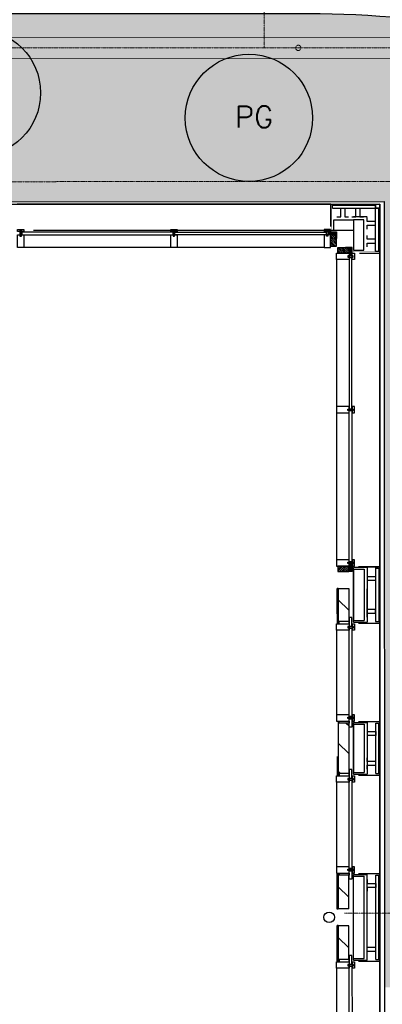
# Model space of a CAD drawing. Header units: metres. Extents: x -270273 to 328371, y -146885 to 591473.
# Tile 258 of 473: x -157043 to -153626, y 415196 to 424484. Entities that reach past the tile are written whole.
import ezdxf
from ezdxf.enums import TextEntityAlignment as Align

# ---------------------------------------------------------------- set-up
doc = ezdxf.new("R2010")
doc.units = ezdxf.units.M
doc.linetypes.add('RI-AWZI_TERREINRIOLERING', pattern=[19.8, 6, -1.8, 2.4, -1.8, 1.8, -1.8, 2.4, -1.8])
doc.layers.get('0').update_dxf_attribs({"color": 151})
for name, color, linetype in [('B-ME-IE-VERLICHTING-G', 253, 'Continuous'), ('B-XX-GR-SIERPLANTEN-G', 210, 'Continuous'), ('B-XX-OG-BEBOUWING-G', 1, 'Continuous'), ('B-XX-VH-KANTVERHARDING-G', 253, 'Continuous')]:
    doc.layers.add(name, color=color, linetype=linetype)
doc.layers.add('B-XX-RI-AWZI_TERREINRIOLERING-G', color=211, linetype='RI-AWZI_TERREINRIOLERING', lineweight=18)
doc.layers.add('B-XX-VH-VERHARDING-V', color=253, linetype='Continuous', lineweight=18)
doc.styles.add('100 ROMANS 2 MM KONINGSSTAL', font='romans.shx', dxfattribs={"height": 0.2})
doc.styles.add('BURO-018', font='Isocp.shx', dxfattribs={"height": 360})

# ---------------------------------------------------------------- blocks, each defined once
blk = doc.blocks.new('E00525')
at = {"linetype": 'ByBlock'}
h = blk.add_hatch(dxfattribs=at)
h.set_pattern_fill('ANGLE', color=0, scale=0.184386, style=0)
h.set_pattern_definition([(360, (-37.6733, -34.0193), (6e-17, 1.287937), [0.93668, -0.351256]), (90, (-37.6733, -34.0193), (-1.287937, 1e-16), [0.93668, -0.351256])])
edge = h.paths.add_edge_path()
edge.add_line((-2.523, 2.863), (2.523, 2.863))
edge.add_line((2.523, 2.863), (2.523, 1))
edge.add_line((2.523, 1), (-2.523, 1))
edge.add_line((-2.523, 1), (-2.523, 2.863))
h = blk.add_hatch(color=0, dxfattribs=at)
edge = h.paths.add_edge_path()
edge.add_line((-2.523, 2.863), (2.523, 2.863))
edge.add_line((2.523, 2.863), (2.523, 1))
edge.add_line((2.523, 1), (-2.523, 1))
edge.add_line((-2.523, 1), (-2.523, 2.863))
at = {"color": 0, "linetype": 'ByBlock'}
for p, q in [((-1.768, 14.386), (1.768, 10.851)), ((1.768, 14.386), (-1.768, 10.851)), ((0, 10.097), (0, 2.863))]:
    blk.add_line(p, q, dxfattribs=at)
blk.add_lwpolyline([(-2.523, 2.863), (2.523, 2.863), (2.523, 1), (-2.523, 1)], close=True, dxfattribs=at)
blk.add_circle((0, 12.618), 2.5, dxfattribs=at)
at = {"color": 0, "linetype": 'ByBlock', "style": 'BURO-018'}
for tag, p in [('E_GKAST', (0, 20.618)), ('E_GROEP', (0, 17.618)), ('E_SGROEP', (4.5, 17.618)), ('E_ARMCODE', (0, 12.618)), ('E_SLET', (4.5, 11.618))]:
    blk.add_attdef(tag, text='', height=1.8, dxfattribs=at).set_placement(p, align=Align.MIDDLE)
blk = doc.blocks.new('prunus laag')
at = {"layer": 'B-XX-GR-SIERPLANTEN-G'}
h = blk.add_hatch(color=116, dxfattribs=at)
edge = h.paths.add_edge_path()
edge.add_arc((0.0001, 0), 0.6, -97.46988, 262.53012)
at = {"layer": 'B-XX-GR-SIERPLANTEN-G', "color": 116}
blk.add_circle((0.0001, 0), 0.6, dxfattribs=at)
at = {"layer": 'B-XX-GR-SIERPLANTEN-G', "color": 7, "insert": (-0.1321, 0.1095), "char_height": 0.2, "attachment_point": 1, "style": '100 ROMANS 2 MM KONINGSSTAL'}
blk.add_mtext_dynamic_manual_height_columns('PG', width=1.245724, gutter_width=1, heights=[0], dxfattribs=at)

msp = doc.modelspace()

# ---------------------------------------------------------------- hatches: boundary and pattern name
at = {"layer": 'B-XX-OG-BEBOUWING-G'}
h = msp.add_hatch(dxfattribs=at)
h.set_pattern_fill('ANSI31', color=256, scale=49.876968, angle=135.01238424, style=0)
h.set_pattern_definition([(180.012384, (-150223.2184, 447351.4354), (-0.0013476, 6.2346209), [])])
h.paths.add_polyline_path([(-154133.0127, 422483.5202), (-154065.1525, 422483.5348), (-154065.1477, 422461.2741), (-154133.0079, 422461.2594)])
h = msp.add_hatch(dxfattribs=at)
h.set_pattern_fill('ANSI31', color=256, scale=99.753937, angle=0.01238424, style=0)
h.set_pattern_definition([(315.012384, (-150223.218, 447351.435), (-8.8151797, -8.818991), [])])
h.paths.add_polyline_path([(-154113.0496, 422348.7297), (-154058.1849, 422348.7415), (-154058.2072, 422451.5547), (-154113.0718, 422451.5428)])
h = msp.add_hatch(dxfattribs=at)
h.set_pattern_fill('ANSI37', color=256, scale=19.950787, angle=0.01238424, style=0)
h.set_pattern_definition([(315.012384, (-150223.2184, 447351.4354), (-1.76303594, -1.76379825), []), (225.012384, (-150223.2184, 447351.4354), (-1.76379825, 1.76303594), [])])
h.paths.add_polyline_path([(-154065.1525, 422483.5348), (-154058.7985, 422483.5362), (-154058.7937, 422461.2744), (-154065.1477, 422461.273)])
h = msp.add_hatch(dxfattribs=at)
h.set_pattern_fill('ANSI31', color=256, scale=99.753937, angle=0.01238424, style=0)
h.set_pattern_definition([(135.012384, (-129044.18, 426181.551), (-8.8151797, -8.818991), [])])
h.paths.add_polyline_path([(-154045.2023, 422280.9117), (-154045.2141, 422335.7763), (-153942.4009, 422335.7985), (-153942.3891, 422280.9339)])
h = msp.add_hatch(dxfattribs=at)
h.set_pattern_fill('ANSI37', color=256, scale=19.950787, angle=90.01238424, style=0)
h.set_pattern_definition([(135.012384, (-129044.1803, 426181.551), (-1.76303594, -1.76379825), []), (225.012384, (-129044.1803, 426181.551), (1.76379825, -1.76303594), [])])
h.paths.add_polyline_path([(-153910.4178, 422328.867), (-153910.4192, 422335.221), (-153932.681, 422335.2162), (-153932.6796, 422328.8622)])
h = msp.add_hatch(dxfattribs=at)
h.set_pattern_fill('ANSI31', color=256, scale=49.876968, angle=225.01238424, style=0)
h.set_pattern_definition([(270.012384, (-129044.1803, 426181.551), (6.2346209, 0.0013476), [])])
h.paths.add_polyline_path([(-153910.4027, 422259.0802), (-153910.4178, 422328.867), (-153932.6786, 422328.8622), (-153932.6635, 422259.0754)])
h = msp.add_hatch(dxfattribs=at)
h.set_pattern_fill('ANSI31', color=256, scale=99.753937, angle=0.01238424, style=0)
h.set_pattern_definition([(225.012384, (-129041.858, 415438.364), (-8.818991, 8.8151797), [])])
h.paths.add_polyline_path([(-154044.5641, 419328.1952), (-154044.5533, 419278.3182), (-153941.7401, 419278.3404), (-153941.7509, 419328.2174)])
h = msp.add_hatch(dxfattribs=at)
h.set_pattern_fill('ANSI31', color=256, scale=49.876968, angle=135.01238424, style=0)
h.set_pattern_definition([(90.012384, (-129041.858, 415438.364), (6.2346209, 0.0013476), [])])
h.paths.add_polyline_path([(-153909.7735, 419348.1583), (-153909.7599, 419285.2858), (-153932.0207, 419285.2809), (-153932.0343, 419348.1535)])
h = msp.add_hatch(dxfattribs=at)
h.set_pattern_fill('ANSI37', color=256, scale=19.950787, angle=0.01238424, style=0)
h.set_pattern_definition([(225.012384, (-129041.8593, 415443.3516), (-1.76379825, 1.76303594), []), (135.012384, (-129041.8593, 415443.3516), (1.76303594, 1.76379825), [])])
h.paths.add_polyline_path([(-153909.7599, 419285.2858), (-153909.7586, 419278.9318), (-153932.0204, 419278.927), (-153932.0218, 419285.281)])
h = msp.add_hatch(dxfattribs=at)
h.set_pattern_fill('T,_O', color=256, scale=59.852362, angle=90.01238424)
h.set_pattern_definition([(135.01, (-153992.61, 418962.13), (-132.23, -132.28), [])])
h.paths.add_polyline_path([(-153942.7698, 419118.7339), (-154042.5237, 419118.7124), (-154042.456, 418805.5334), (-153942.7021, 418805.555)])
h = msp.add_hatch(dxfattribs=at)
h.set_pattern_fill('T,_O', color=256, scale=59.852362, angle=90.01238424)
h.set_pattern_definition([(135.01, (-153992.32, 417609.94), (-132.23, -132.28), [])])
h.paths.add_polyline_path([(-153942.4952, 417848.3191), (-154042.2491, 417848.2976), (-154042.146, 417371.5706), (-153942.3921, 417371.5922)])
h = msp.add_hatch(dxfattribs=at)
h.set_pattern_fill('T,_O', color=256, scale=59.852362, angle=90.01238424)
h.set_pattern_definition([(135.01, (-153992.03, 416255.26), (-132.23, -132.28), [])])
h.paths.add_polyline_path([(-153942.1852, 416414.3563), (-154041.9392, 416414.3347), (-154041.9159, 416306.8901), (-154041.8704, 416096.1681), (-153942.1164, 416096.1897)])
h = msp.add_hatch(dxfattribs=at)
h.set_pattern_fill('T,_O', color=256, scale=59.852362, angle=90.01238424)
h.set_pattern_definition([(135.01, (-153991.92, 415776.87), (-132.23, -132.28), [])])
h.paths.add_polyline_path([(-153942.0819, 415936.5834), (-154041.8359, 415936.5618), (-154041.7668, 415617.1483), (-153942.0129, 415617.1699)])
at = {"layer": 'B-XX-VH-VERHARDING-V'}
h = msp.add_hatch(dxfattribs=at)
h.set_pattern_fill('AR-CONC', color=256, scale=2.5, angle=-97.4574917, style=0)
h.set_pattern_definition([(50.0124, (-169787.06, 422764.22), (455.47, -39.749), [47.625, -523.875]), (355.0124, (-169787.06, 422764.22), (-88.21, 477.623), [38.1, -419.1]), (100.4634, (-169749.1, 422760.9), (367.262, 437.871), [40.475, -445.225]), (46.1966, (-169787.1, 422891.2), (677.72, -104.96), [71.437, -785.812]), (96.648, (-169730.6, 422882.5), (593.377, 618.692), [60.712, -667.837]), (351.1964, (-169787.1, 422891.2), (593.378, 618.69), [57.15, -628.65]), (21.0124, (-169723.58, 422859.5), (379.0925, -255.582), [47.625, -523.875]), (326.0124, (-169723.6, 422859.5), (154.406, 460.503), [38.1, -419.1]), (71.4638, (-169692, 422838.2), (533.497, 204.922), [40.475, -445.225]), (37.5124, (-169787.06, 422764.22), (7.6758, 211.3893), [0, -414.02, 0, -425.45, 0, -420.6875]), (7.5124, (-169787.06, 422764.22), (166.995, 250.4875), [0, -242.57, 0, -404.495, 0, -160.3375]), (327.5124, (-169928.66, 422764.2), (338.9796, -14.2486), [0, -158.75, 0, -495.3, 0, -657.225]), (317.5124, (-169992.16, 422764.18), (370.309, 63.6463), [0, -206.375, 0, -328.93, 0, -466.725])])
h.paths.add_polyline_path([(-169787.0596, 422764.2242), (-153607.0599, 422767.7214), (-153605.4577, 415354.9702), (-152242.3525, 415355.2649), (-152242.5473, 416256.6159), (-152244.2843, 424292.8367, 0.058976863), (-154324.7907, 424539.2529), (-170657.4435, 424540.4622), (-170657.1267, 423074.7739, -0.142468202), (-170656.8669, 421872.9148), (-170655.7955, 416916.0685), (-170655.601, 416016.0685), (-169785.601, 416016.2566)])

# ---------------------------------------------------------------- linework, layer by layer
at = {"layer": 'B-XX-OG-BEBOUWING-G'}
for p, q in [((-169789.466, 422741.3644), (-153649.2794, 422744.853)), ((-169789.466, 422741.3644), (-153649.2794, 422744.853)), ((-154110.898, 422744.7532), (-157068.0889, 422744.1141)), ((-154110.898, 422744.7532), (-153649.2794, 422744.853)), ((-154110.8523, 422533.7434), (-154110.898, 422744.7532)), ((-154094.7534, 422734.7814), (-153689.1788, 422734.869)), ((-154094.7469, 422704.8552), (-154094.7534, 422734.7814)), ((-153689.0847, 422299.3683), (-153689.1788, 422734.869)), ((-153689.1788, 422734.869), (-153689.1731, 422708.3285)), ((-153649.2794, 422744.853), (-153649.1796, 422283.2345)), ((-153649.2794, 422744.853), (-153646.3232, 409068.149)), ((-153649.2794, 422744.853), (-153646.3232, 409068.149)), ((-154094.7469, 422704.8552), (-153659.2462, 422704.9493)), ((-153655.8605, 422704.95), (-153685.7867, 422704.9436)), ((-153659.1585, 422299.3748), (-153659.2462, 422704.9493)), ((-153768.9583, 422625.1225), (-153898.6384, 422625.0944)), ((-154084.1139, 422495.3742), (-156913.1118, 422494.7627)), ((-154172.8992, 422335.7487), (-157005.9109, 422335.1364)), ((-153840.2387, 422283.1932), (-153649.1796, 422283.2345)), ((-153689.0847, 422299.3683), (-153659.1585, 422299.3748)), ((-153649.1796, 422283.2345), (-153648.5404, 419326.0435)), ((-154058.1573, 422221.0565), (-154057.545, 419388.0448)), ((-153768.2348, 419316.0423), (-153897.9231, 419316.0142)), ((-153897.829, 418880.7369), (-153897.9231, 419316.0142)), ((-153897.9195, 419299.2595), (-153798.1656, 419299.2811)), ((-153897.9195, 419299.2595), (-153897.8152, 418816.7089)), ((-153849.5749, 419326.0001), (-153648.5322, 419326.0435)), ((-153798.1656, 419299.2811), (-153798.0613, 418816.7304)), ((-153768.2348, 419316.0423), (-153768.1425, 418880.765)), ((-153688.4389, 419311.8192), (-153688.3297, 418806.1664)), ((-153688.4303, 419309.8925), (-153658.5041, 419309.899)), ((-153658.5128, 419311.8256), (-153658.4035, 418806.1729)), ((-153648.4442, 418880.7909), (-153648.5409, 419327.9702)), ((-153648.5322, 419326.0435), (-153648.436, 418880.7908)), ((-154042.5239, 419119.6606), (-154052.4993, 419119.6585)), ((-154052.4993, 419119.6585), (-154052.4476, 418880.7035)), ((-154052.4476, 418880.7035), (-154052.4989, 419117.7318)), ((-154052.4476, 418880.7035), (-154052.4989, 419117.7318)), ((-154042.4723, 418880.7057), (-154042.5239, 419119.6606)), ((-154042.5237, 419118.7124), (-153942.7698, 419118.7339)), ((-154042.5237, 419118.7124), (-154042.456, 418805.5334)), ((-154042.5235, 419117.734), (-154042.4723, 418880.7057)), ((-154042.5235, 419117.734), (-154042.4723, 418880.7057)), ((-153942.7698, 419118.7339), (-153942.7021, 418805.555)), ((-153768.1407, 418880.765), (-153768.1911, 419113.7839)), ((-154052.4662, 418966.7366), (-154052.4285, 418792.2433)), ((-154042.4531, 418792.2455), (-154042.4908, 418966.7387)), ((-153897.8116, 418799.9541), (-153897.8476, 418966.77)), ((-153768.1668, 418966.798), (-153768.1315, 418799.9822)), ((-153768.1576, 418920.9744), (-153768.1652, 418956.0743)), ((-153688.3545, 418920.9917), (-153768.1576, 418920.9744)), ((-153688.3466, 418884.3654), (-153688.3545, 418920.9917)), ((-153648.4246, 418790.0326), (-153648.4628, 418966.8239)), ((-153912.1782, 418843.4166), (-153937.7225, 418843.4111)), ((-153937.7225, 418843.4111), (-153937.7144, 418805.556)), ((-153912.161, 418763.7043), (-153912.1782, 418843.4166)), ((-153768.1497, 418884.3482), (-153688.3466, 418884.3654)), ((-153768.1416, 418847.0932), (-153768.1497, 418884.3482)), ((-153648.4442, 418880.7909), (-153648.2244, 417863.9687)), ((-154057.4148, 418785.7804), (-153937.7101, 418785.8062)), ((-154057.4019, 418725.928), (-154057.4148, 418785.7804)), ((-154042.4531, 418792.2455), (-154052.4285, 418792.2433)), ((-153942.7021, 418805.555), (-154042.456, 418805.5334)), ((-154042.4531, 418792.2455), (-154034.1487, 418792.2472)), ((-154034.1487, 418792.2472), (-154034.1515, 418805.621)), ((-153937.7144, 418805.556), (-154034.1515, 418805.5352)), ((-154034.1515, 418805.5352), (-154034.1473, 418785.7854)), ((-154034.1473, 418785.7854), (-153937.7101, 418785.8062)), ((-153898.4375, 418761.1128), (-153950.3554, 418761.1016)), ((-153950.3554, 418761.1016), (-153950.3526, 418748.1289)), ((-153950.3526, 418748.1289), (-153898.4347, 418748.1401)), ((-153937.7144, 418805.556), (-153937.7053, 418763.6988)), ((-153937.7101, 418785.8062), (-153937.7144, 418805.556)), ((-153937.7101, 418785.8062), (-153937.6972, 418725.9539)), ((-153937.7053, 418763.6988), (-153912.161, 418763.7043)), ((-153937.7011, 418744.3224), (-153912.1568, 418744.3279)), ((-153937.5207, 417909.5538), (-153937.7011, 418744.3224)), ((-153912.1568, 418744.3279), (-153911.9764, 417909.5593)), ((-153907.7839, 418785.8127), (-153887.8331, 418785.817)), ((-153907.771, 418725.9604), (-153907.7839, 418785.8127)), ((-153898.4347, 418748.1401), (-153898.4375, 418761.1128)), ((-153897.8152, 418816.7089), (-153798.0613, 418816.7304)), ((-153897.8116, 418799.9541), (-153768.1315, 418799.9822)), ((-153887.8331, 418785.817), (-153887.8202, 418725.9647)), ((-153849.459, 418789.9892), (-153648.4246, 418790.0326)), ((-153688.3297, 418806.1664), (-153658.4035, 418806.1729)), ((-153937.6972, 418725.9539), (-154057.4019, 418725.928)), ((-154057.4019, 418725.928), (-154057.2294, 417927.8965)), ((-153887.8202, 418725.9647), (-153907.771, 418725.9604)), ((-153937.5247, 417927.9224), (-154057.2294, 417927.8965)), ((-154057.2294, 417927.8965), (-154057.2165, 417868.0441)), ((-153950.1705, 417905.7419), (-153898.2527, 417905.7531)), ((-153950.1677, 417892.7692), (-153950.1705, 417905.7419)), ((-153937.5117, 417868.07), (-153937.5247, 417927.9224)), ((-153911.9764, 417909.5593), (-153937.5207, 417909.5538)), ((-153887.6477, 417927.9332), (-153907.5985, 417927.9288)), ((-153907.5985, 417927.9288), (-153907.5856, 417868.0765)), ((-153898.2527, 417905.7531), (-153898.2498, 417892.7804)), ((-153887.6348, 417868.0808), (-153887.6477, 417927.9332)), ((-154057.2165, 417868.0441), (-153937.5117, 417868.07)), ((-154042.252, 417861.5855), (-154052.2274, 417861.5834)), ((-154042.252, 417861.5855), (-154033.9475, 417861.5873)), ((-153942.4952, 417848.3191), (-154042.2491, 417848.2976)), ((-154042.2491, 417848.2976), (-154042.146, 417371.5706)), ((-154033.9489, 417868.0492), (-153937.5117, 417868.07)), ((-154033.9446, 417848.2994), (-154033.9489, 417868.0492)), ((-154033.9475, 417861.5873), (-154033.9446, 417848.2136)), ((-153937.5075, 417848.3202), (-154033.9446, 417848.2994)), ((-153898.2498, 417892.7804), (-153950.1677, 417892.7692)), ((-153942.4952, 417848.3191), (-153942.3921, 417371.5922)), ((-153937.5165, 417890.1775), (-153911.9722, 417890.183)), ((-153937.5075, 417848.3202), (-153937.5165, 417890.1775)), ((-153937.5117, 417868.07), (-153937.5075, 417848.3202)), ((-153937.4993, 417810.4651), (-153937.5075, 417848.3202)), ((-153911.9549, 417810.4707), (-153937.4993, 417810.4651)), ((-153911.9722, 417890.183), (-153911.9549, 417810.4707)), ((-153907.5856, 417868.0765), (-153887.6348, 417868.0808)), ((-153897.6071, 417853.9394), (-153767.927, 417853.9674)), ((-153897.6071, 417853.9394), (-153767.9249, 417853.9674)), ((-153897.5016, 417365.9914), (-153897.6071, 417853.9394)), ((-153897.6035, 417837.1846), (-153797.8496, 417837.2062)), ((-153897.6035, 417837.1846), (-153897.5053, 417382.7461)), ((-153849.2589, 417863.9252), (-153648.2244, 417863.9687)), ((-153797.8496, 417837.2062), (-153797.7513, 417382.7676)), ((-153767.9249, 417853.9674), (-153767.8215, 417366.0194)), ((-153767.9168, 417806.8564), (-153767.9088, 417769.6014)), ((-153688.1225, 417847.8176), (-153658.1963, 417847.8241)), ((-153688.0197, 417372.2036), (-153688.1225, 417847.8176)), ((-153658.0935, 417372.2101), (-153658.1963, 417847.8241)), ((-153648.2244, 417863.9687), (-153648.1146, 417356.0698)), ((-153767.9088, 417769.6014), (-153688.1056, 417769.6186)), ((-153688.0977, 417732.9924), (-153767.9008, 417732.9752)), ((-153767.9008, 417732.9752), (-153767.8932, 417697.8753)), ((-153688.1056, 417769.6186), (-153688.0977, 417732.9924)), ((-154052.1563, 417532.7738), (-154052.1186, 417358.2805)), ((-154042.1432, 417358.2827), (-154042.1809, 417532.7759)), ((-153767.8477, 417487.0116), (-153767.8553, 417522.1115)), ((-153688.0445, 417487.0288), (-153767.8477, 417487.0116)), ((-153767.8398, 417450.3854), (-153688.0366, 417450.4026)), ((-153767.8317, 417413.1304), (-153767.8398, 417450.3854)), ((-153688.0366, 417450.4026), (-153688.0445, 417487.0288)), ((-154057.1049, 417351.8175), (-153937.4001, 417351.8434)), ((-154057.0919, 417291.9652), (-154057.1049, 417351.8175)), ((-154042.1432, 417358.2827), (-154052.1186, 417358.2805)), ((-153942.3921, 417371.5922), (-154042.146, 417371.5706)), ((-154042.1432, 417358.2827), (-154033.8387, 417358.2845)), ((-154033.8387, 417358.2845), (-154033.8416, 417371.6582)), ((-153937.4044, 417371.5933), (-154033.8416, 417371.5724)), ((-154033.8416, 417371.5724), (-154033.8373, 417351.8226)), ((-154033.8373, 417351.8226), (-153937.4001, 417351.8434)), ((-153911.8683, 417409.4538), (-153937.4126, 417409.4483)), ((-153937.4126, 417409.4483), (-153937.4044, 417371.5933)), ((-153937.4044, 417371.5933), (-153937.3954, 417329.736)), ((-153937.4001, 417351.8434), (-153937.4044, 417371.5933)), ((-153937.4001, 417351.8434), (-153937.3872, 417291.9911)), ((-153911.851, 417329.7415), (-153911.8683, 417409.4538)), ((-153907.474, 417351.8499), (-153887.5232, 417351.8542)), ((-153907.461, 417291.9975), (-153907.474, 417351.8499)), ((-153897.5053, 417382.7461), (-153797.7513, 417382.7676)), ((-153897.5016, 417365.9914), (-153767.8215, 417366.0194)), ((-153887.5232, 417351.8542), (-153887.5103, 417292.0018)), ((-153849.1491, 417356.0264), (-153648.1146, 417356.0698)), ((-153688.0197, 417372.2036), (-153658.0935, 417372.2101)), ((-153648.1146, 417356.0698), (-153647.9145, 416430.0058)), ((-153937.3872, 417291.9911), (-154057.0919, 417291.9652)), ((-154057.0919, 417291.9652), (-154056.9195, 416493.9337)), ((-153898.1276, 417327.1501), (-153950.0455, 417327.1388)), ((-153950.0455, 417327.1388), (-153950.0427, 417314.1661)), ((-153950.0427, 417314.1661), (-153898.1248, 417314.1773)), ((-153937.3954, 417329.736), (-153911.851, 417329.7415)), ((-153937.3912, 417310.3596), (-153911.8468, 417310.3651)), ((-153937.2108, 416475.591), (-153937.3912, 417310.3596)), ((-153911.8468, 417310.3651), (-153911.6664, 416475.5966)), ((-153887.5103, 417292.0018), (-153907.461, 417291.9975)), ((-153898.1248, 417314.1773), (-153898.1276, 417327.1501)), ((-153937.2147, 416493.9596), (-154056.9195, 416493.9337)), ((-154056.9195, 416493.9337), (-154056.9065, 416434.0813)), ((-154056.9065, 416434.0813), (-153937.2018, 416434.1072)), ((-154041.942, 416427.6227), (-154051.9174, 416427.6206)), ((-154051.8453, 416094.084), (-154051.9174, 416427.6206)), ((-154041.942, 416427.6227), (-154033.6375, 416427.6245)), ((-154041.942, 416427.6227), (-154041.8699, 416094.0862)), ((-153942.1852, 416414.3563), (-154041.9392, 416414.3347)), ((-154041.9392, 416414.3347), (-154041.9159, 416306.8901)), ((-154033.6389, 416434.0864), (-153937.2018, 416434.1072)), ((-154033.6347, 416414.3365), (-154033.6389, 416434.0864)), ((-154033.6375, 416427.6245), (-154033.6347, 416414.2508)), ((-153937.1975, 416414.3574), (-154033.6347, 416414.3365)), ((-153949.8606, 416471.7791), (-153897.9427, 416471.7903)), ((-153949.8578, 416458.8063), (-153949.8606, 416471.7791)), ((-153897.9399, 416458.8176), (-153949.8578, 416458.8063)), ((-153942.1164, 416096.1897), (-153942.1852, 416414.3563)), ((-153937.2018, 416434.1072), (-153937.2147, 416493.9596)), ((-153911.6664, 416475.5966), (-153937.2108, 416475.591)), ((-153937.2066, 416456.2147), (-153911.6622, 416456.2202)), ((-153937.1975, 416414.3574), (-153937.2066, 416456.2147)), ((-153937.2018, 416434.1072), (-153937.1975, 416414.3574)), ((-153937.1893, 416376.5024), (-153937.1975, 416414.3574)), ((-153911.6622, 416456.2202), (-153911.645, 416376.5079)), ((-153887.3378, 416493.9704), (-153907.2885, 416493.966)), ((-153907.2885, 416493.966), (-153907.2756, 416434.1137)), ((-153907.2756, 416434.1137), (-153887.3248, 416434.118)), ((-153897.9427, 416471.7903), (-153897.9399, 416458.8176)), ((-153897.2972, 416419.9766), (-153767.617, 416420.0046)), ((-153897.2972, 416419.9766), (-153767.617, 416420.0046)), ((-153897.1224, 415611.569), (-153897.2972, 416419.9766)), ((-153887.3248, 416434.118), (-153887.3378, 416493.9704)), ((-153848.9489, 416429.9624), (-153647.9145, 416430.0058)), ((-153767.4423, 415611.597), (-153767.617, 416420.0046)), ((-153687.8126, 416413.8548), (-153657.8864, 416413.8613)), ((-153687.6405, 415617.7813), (-153687.8126, 416413.8548)), ((-153657.7143, 415617.7877), (-153657.8864, 416413.8613)), ((-153647.7354, 415601.6475), (-153647.9145, 416430.0058)), ((-154041.8704, 416096.1681), (-154041.9318, 416380.506)), ((-153911.645, 416376.5079), (-153937.1893, 416376.5024)), ((-153897.2935, 416403.2218), (-153797.5396, 416403.2434)), ((-153897.1261, 415628.3237), (-153897.2935, 416403.2218)), ((-153797.3721, 415628.3453), (-153797.5396, 416403.2434)), ((-153767.6069, 416372.8936), (-153767.5988, 416335.6386)), ((-153767.5988, 416335.6386), (-153687.7957, 416335.6559)), ((-153687.7957, 416335.6559), (-153687.7878, 416299.0296)), ((-153647.8607, 416181.1132), (-153647.9072, 416396.1771)), ((-153687.7878, 416299.0296), (-153767.5909, 416299.0124)), ((-153767.5909, 416299.0124), (-153767.5833, 416263.9125)), ((-154041.8699, 416094.0862), (-154051.8453, 416094.084)), ((-153942.1164, 416096.1897), (-154041.8704, 416096.1681)), ((-154041.8363, 415938.6438), (-154051.8117, 415938.6417)), ((-154051.7394, 415603.8582), (-154051.8117, 415938.6417)), ((-154041.8363, 415938.6438), (-154041.764, 415603.8604)), ((-153942.0819, 415936.5834), (-154041.8359, 415936.5618)), ((-154041.7668, 415617.1483), (-154041.8359, 415936.5618)), ((-153942.0129, 415617.1699), (-153942.0819, 415936.5834)), ((-153767.4685, 415732.5893), (-153767.476, 415767.6892)), ((-153687.6653, 415732.6065), (-153767.4685, 415732.5893)), ((-153767.4605, 415695.9631), (-153687.6574, 415695.9803)), ((-153767.4525, 415658.708), (-153767.4605, 415695.9631)), ((-153687.6574, 415695.9803), (-153687.6653, 415732.6065)), ((-154056.7257, 415597.3952), (-153937.0209, 415597.4211)), ((-154056.7127, 415537.5429), (-154056.7257, 415597.3952)), ((-154041.764, 415603.8604), (-154051.7394, 415603.8582)), ((-153942.0129, 415617.1699), (-154041.7668, 415617.1483)), ((-154041.764, 415603.8604), (-154033.4595, 415603.8621)), ((-154033.4595, 415603.8621), (-154033.4624, 415617.2359)), ((-153937.0252, 415617.1709), (-154033.4624, 415617.15)), ((-154033.4624, 415617.15), (-154033.4581, 415597.4002)), ((-154033.4581, 415597.4002), (-153937.0209, 415597.4211)), ((-153911.4891, 415655.0315), (-153937.0334, 415655.026)), ((-153937.0334, 415655.026), (-153937.0252, 415617.1709)), ((-153937.0252, 415617.1709), (-153937.0162, 415575.3137)), ((-153937.0209, 415597.4211), (-153937.0252, 415617.1709)), ((-153937.0209, 415597.4211), (-153937.008, 415537.5687)), ((-153937.0162, 415575.3137), (-153911.4718, 415575.3192)), ((-153911.4718, 415575.3192), (-153911.4891, 415655.0315)), ((-153907.0948, 415597.4276), (-153887.144, 415597.4319)), ((-153907.0818, 415537.5752), (-153907.0948, 415597.4276)), ((-153897.1261, 415628.3237), (-153797.3721, 415628.3453)), ((-153897.1224, 415611.569), (-153767.4423, 415611.597)), ((-153887.144, 415597.4319), (-153887.131, 415537.5795)), ((-153848.7699, 415601.6041), (-153647.7354, 415601.6475)), ((-153687.6405, 415617.7813), (-153657.7143, 415617.7877)), ((-153647.7354, 415601.6475), (-153647.5353, 414675.5835)), ((-153937.008, 415537.5687), (-154056.7127, 415537.5429)), ((-154056.7127, 415537.5429), (-154056.5402, 414739.5114)), ((-153897.7484, 415572.7277), (-153949.6663, 415572.7165)), ((-153949.6663, 415572.7165), (-153949.6635, 415559.7437)), ((-153949.6635, 415559.7437), (-153897.7456, 415559.755)), ((-153937.012, 415555.9373), (-153911.4676, 415555.9428)), ((-153936.8315, 414721.1687), (-153937.012, 415555.9373)), ((-153911.4676, 415555.9428), (-153911.2872, 414721.1742)), ((-153887.131, 415537.5795), (-153907.0818, 415537.5752)), ((-153897.7456, 415559.755), (-153897.7484, 415572.7277))]:
    msp.add_line(p, q, dxfattribs=at)
for points in [[(-169787.0596, 422764.2242), (-153607.0599, 422767.7214), (-153603.4114, 405887.7218), (-152513.4114, 405887.9574), (-152511.4408, 396770.9576), (-169221.4398, 396764.3458), (-169222.795, 403034.3457), (-170761.561, 403034.0131), (-170765.0515, 413474.0126), (-169775.0516, 413474.2265), (-169787.0596, 422764.2242)], [(-169787.0596, 422764.2242), (-153607.0599, 422767.7214), (-153603.4114, 405887.7218), (-152513.4114, 405887.9574), (-152511.4408, 396770.9576), (-169221.4398, 396764.3458), (-169222.795, 403034.3457), (-170761.561, 403034.0131), (-170765.0515, 413474.0126), (-169775.0516, 413474.2265), (-169787.0596, 422764.2242)], [(-152556.3556, 396809.065), (-152558.322, 405906.6239), (-153645.6398, 405906.3889), (-153649.2794, 422744.853), (-169789.466, 422741.3644)], [(-154053.7857, 422625.0609), (-154016.5307, 422625.0689), (-154016.5479, 422704.8721), (-153979.9217, 422704.88), (-153979.9045, 422625.0768), (-153944.8046, 422625.0845)], [(-153912.5459, 422625.0914), (-153875.2909, 422625.0995), (-153875.3082, 422704.9026), (-153838.6819, 422704.9106), (-153838.6647, 422625.1074), (-153803.5648, 422625.1149)], [(-153898.6103, 422495.4143), (-154084.1139, 422495.3742), (-154084.1355, 422595.1282), (-153898.6319, 422595.1683)], [(-153768.9329, 422507.7514), (-153768.9409, 422545.0063), (-153689.1378, 422545.0236), (-153689.1457, 422581.6498), (-153768.9489, 422581.6325), (-153768.9564, 422616.7243)], [(-153768.8967, 422340.295), (-153768.9047, 422377.55), (-153689.1016, 422377.5672), (-153689.1095, 422414.1935), (-153768.9127, 422414.1762), (-153768.9203, 422449.2761)], [(-153768.2246, 419268.9313), (-153768.2166, 419231.6762), (-153688.4134, 419231.6935), (-153688.4055, 419195.0673), (-153768.2086, 419195.05), (-153768.2011, 419159.9501)]]:
    msp.add_lwpolyline(points, dxfattribs=at)
at = {"layer": 'B-XX-OG-BEBOUWING-G', "const_width": 3.9902}
for points in [[(-154100.9204, 422734.78), (-154100.8667, 422486.1494), (-154059.0289, 422486.1584)], [(-153655.8613, 422708.3357), (-153685.7875, 422708.3292), (-153685.7939, 422738.2554)], [(-153659.1572, 422293.2078), (-153897.8125, 422293.1562), (-153897.8215, 422334.9939)], [(-153658.5055, 419316.066), (-153907.1444, 419316.0122), (-153907.1364, 419279.1621)]]:
    msp.add_lwpolyline(points, dxfattribs=at)
at = {"layer": 'B-XX-OG-BEBOUWING-G'}
for points in [[(-153898.5702, 422309.9107), (-153798.8163, 422309.9323), (-153798.878, 422595.1898), (-153898.6319, 422595.1683)], [(-157005.9476, 422504.718), (-157005.9433, 422484.7673), (-157065.7956, 422484.7543), (-157065.7999, 422504.7051)], [(-157005.9368, 422454.8411), (-157005.9109, 422335.1364), (-157065.7633, 422335.1234), (-157065.7891, 422454.8282)], [(-157041.0958, 422494.1007), (-157041.0845, 422442.1828), (-157028.1118, 422442.1856), (-157028.123, 422494.1035)], [(-155597.2119, 422480.6899), (-157024.3109, 422480.3815), (-157024.3053, 422454.8371), (-155597.2064, 422455.1456)], [(-155559.5155, 422505.0307), (-155559.5112, 422485.0799), (-155619.3636, 422485.067), (-155619.3679, 422505.0178)], [(-155559.5047, 422455.1537), (-155559.4789, 422335.449), (-155619.3312, 422335.4361), (-155619.3571, 422455.1408)], [(-155595.8727, 422494.4131), (-155595.8615, 422442.4952), (-155582.8888, 422442.498), (-155582.9, 422494.4159)], [(-155581.6609, 422480.6933), (-154154.8279, 422481.0017), (-154154.8223, 422455.4573), (-155581.6554, 422455.1489)], [(-154172.9358, 422505.3304), (-154172.9315, 422485.3796), (-154113.0791, 422485.3925), (-154113.0835, 422505.3433)], [(-154172.925, 422455.4534), (-154172.8992, 422335.7487), (-154113.0468, 422335.7616), (-154113.0727, 422455.4664)], [(-154137.783, 422494.7282), (-154137.7718, 422442.8104), (-154150.7445, 422442.8076), (-154150.7557, 422494.7254)], [(-154133.0127, 422483.5202), (-154065.1525, 422483.5348), (-154065.1477, 422461.2741), (-154133.0079, 422461.2594)], [(-154113.0496, 422348.7297), (-154058.1849, 422348.7415), (-154058.2072, 422451.5547), (-154113.0718, 422451.5428)], [(-154065.1525, 422483.5348), (-154058.7985, 422483.5362), (-154058.7937, 422461.2744), (-154065.1477, 422461.273)], [(-153938.4526, 422221.0823), (-154058.1573, 422221.0565), (-154058.1703, 422280.9088), (-153938.4656, 422280.9347)], [(-154045.2023, 422280.9117), (-154045.2141, 422335.7763), (-153942.4009, 422335.7985), (-153942.3891, 422280.9339)], [(-153910.4178, 422328.867), (-153910.4192, 422335.221), (-153932.681, 422335.2162), (-153932.6796, 422328.8622)], [(-153910.4027, 422259.0802), (-153910.4178, 422328.867), (-153932.6786, 422328.8622), (-153932.6635, 422259.0754)], [(-153888.5757, 422221.0931), (-153908.5264, 422221.0888), (-153908.5394, 422280.9412), (-153888.5886, 422280.9455)], [(-153899.193, 422256.2414), (-153951.1109, 422256.2301), (-153951.1081, 422243.2574), (-153899.1902, 422243.2686)], [(-153912.6038, 420812.3575), (-153912.9122, 422239.1906), (-153938.4565, 422239.1851), (-153938.1481, 420812.352)], [(-153938.1529, 420834.5026), (-154057.8576, 420834.4768), (-154057.8447, 420774.6244), (-153938.14, 420774.6503)], [(-153898.8778, 420798.1516), (-153950.7957, 420798.1404), (-153950.7985, 420811.1131), (-153898.8806, 420811.1244)], [(-153912.6004, 420796.8065), (-153912.292, 419369.7076), (-153937.8363, 419369.702), (-153938.1448, 420796.801)], [(-153888.2759, 420834.5134), (-153908.2267, 420834.5091), (-153908.2138, 420774.6568), (-153888.263, 420774.6611)], [(-153937.8403, 419388.0706), (-154057.545, 419388.0448), (-154057.5321, 419328.1924), (-153937.8273, 419328.2182)], [(-153887.9633, 419388.0814), (-153907.9141, 419388.0771), (-153907.9012, 419328.2247), (-153887.9504, 419328.229)], [(-154044.5641, 419328.1952), (-154044.5533, 419278.3182), (-153941.7401, 419278.3404), (-153941.7509, 419328.2174)], [(-153898.5655, 419352.9286), (-153950.4833, 419352.9174), (-153950.4861, 419365.8901), (-153898.5683, 419365.9013)], [(-153909.7735, 419348.1583), (-153909.7599, 419285.2858), (-153932.0207, 419285.2809), (-153932.0343, 419348.1535)], [(-153909.7599, 419285.2858), (-153909.7586, 419278.9318), (-153932.0204, 419278.927), (-153932.0218, 419285.281)]]:
    msp.add_lwpolyline(points, close=True, dxfattribs=at)
for points in [[(-154058.2091, 422460.6336), (-154058.2005, 422420.732), (-154059.198, 422420.7318, -0.414213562), (-154062.1913, 422423.7238), (-154062.1971, 422450.6573, 0.414213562), (-154068.1837, 422456.6413, 1), (-154068.1837, 422456.6413), (-154095.1172, 422456.6354, -0.414213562), (-154098.1105, 422459.6274), (-154098.1107, 422460.625), (-154058.2091, 422460.6336)], [(-153933.3221, 422335.8005), (-153973.2237, 422335.7919), (-153973.2234, 422334.7943, 0.414213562), (-153970.2302, 422331.8024), (-153943.2966, 422331.8082, -0.414213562), (-153937.3101, 422325.8242, -1), (-153937.3101, 422325.8242), (-153937.3043, 422298.8907, 0.414213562), (-153934.311, 422295.8987), (-153933.3135, 422295.8989), (-153933.3221, 422335.8005)], [(-153932.6612, 419278.3424), (-153972.5628, 419278.3338), (-153972.563, 419279.3313, -0.414213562), (-153969.571, 419282.3246), (-153942.6375, 419282.3304, 0.414213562), (-153936.6535, 419288.3169, 1), (-153936.6535, 419288.3169), (-153936.6594, 419315.2505, -0.414213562), (-153933.6674, 419318.2438), (-153932.6699, 419318.2439), (-153932.6612, 419278.3424)]]:
    msp.add_lwpolyline(points, format="xyb", dxfattribs=at)
msp.add_circle((-154126.644, 416016.3467), 49.877, dxfattribs=at)
at = {"layer": 'B-XX-RI-AWZI_TERREINRIOLERING-G'}
msp.add_line((-153982.2699, 416054.5235), (-151856.154, 416054.7974), dxfattribs=at)
for points in [[(-154738.0009, 424709.7109), (-154737.8725, 424218.2989)], [(-142887.8506, 424221.9854), (-171980.337, 424212.9348)], [(-181305.3515, 422950.9002), (-151191.3324, 422957.4092)]]:
    msp.add_lwpolyline(points, dxfattribs=at)
at = {"layer": 'B-XX-RI-AWZI_TERREINRIOLERING-G', "linetype": 'Continuous'}
for points in [[(-142870.7245, 424321.9907), (-171993.0829, 424312.9308)], [(-142870.6623, 424121.9907), (-171992.9944, 424112.9309)]]:
    msp.add_lwpolyline(points, dxfattribs=at)
at = {"layer": 'B-XX-RI-AWZI_TERREINRIOLERING-G'}
msp.add_circle((-154417.7772, 424218.3985), 25, dxfattribs=at)
at = {"layer": 'B-XX-VH-KANTVERHARDING-G'}
msp.add_lwpolyline([(-146183.376, 415355.6033), (-145460.4403, 415358.084, 0.426457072), (-154324.7907, 424539.2529), (-172125.6511, 424540.5709), (-172125.6511, 424540.5709, 0.415850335), (-177136.1416, 419523.1939), (-177123.9403, 416014.6704)], format="xyb", dxfattribs=at)

# ---------------------------------------------------------------- block references
at = {"layer": 'B-ME-IE-VERLICHTING-G'}
ref = msp.add_blockref('E00525', (-152784.9771, 423465.4037), dxfattribs=dict(at, xscale=199.9999999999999, yscale=199.9999999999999, zscale=199.9999999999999, rotation=0.01240638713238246))
ref.add_attrib('E_SGROEP', 'Q5-3', dxfattribs={"layer": '0', "color": 1, "linetype": 'ByBlock', "height": 360, "rotation": 0.01240505, "style": 'BURO-018'}).set_placement((-153807.9845, 425405.3427), align=Align.MIDDLE)
ref.add_attrib('E_GKAST', 'L100', dxfattribs={"layer": '0', "color": 1, "linetype": 'ByBlock', "height": 360, "rotation": 0.01240505, "style": 'BURO-018'}).set_placement((-153835.1108, 426331.5476), align=Align.MIDDLE)
ref.add_attrib('E_GROEP', '145-F2', dxfattribs={"layer": '0', "color": 1, "linetype": 'ByBlock', "height": 360, "rotation": 0.01240505, "style": 'BURO-018'}).set_placement((-154082.3629, 425864.7685), align=Align.MIDDLE)
ref.add_attrib('E_SLET', 'O', dxfattribs={"layer": '0', "color": 1, "linetype": 'ByBlock', "height": 360, "rotation": 0.01240505, "style": 'BURO-018'}).set_placement((-151885.4802, 425789.256), align=Align.MIDDLE)
at = {"layer": 'B-XX-GR-SIERPLANTEN-G', "xscale": 1000, "yscale": 1000, "zscale": 1000, "rotation": 0.01238424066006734}
for p in [(-157446.7471, 423794.272), (-154882.5849, 423557.806)]:
    msp.add_blockref('prunus laag', p, dxfattribs=at)

doc.saveas('drawing.dxf')
